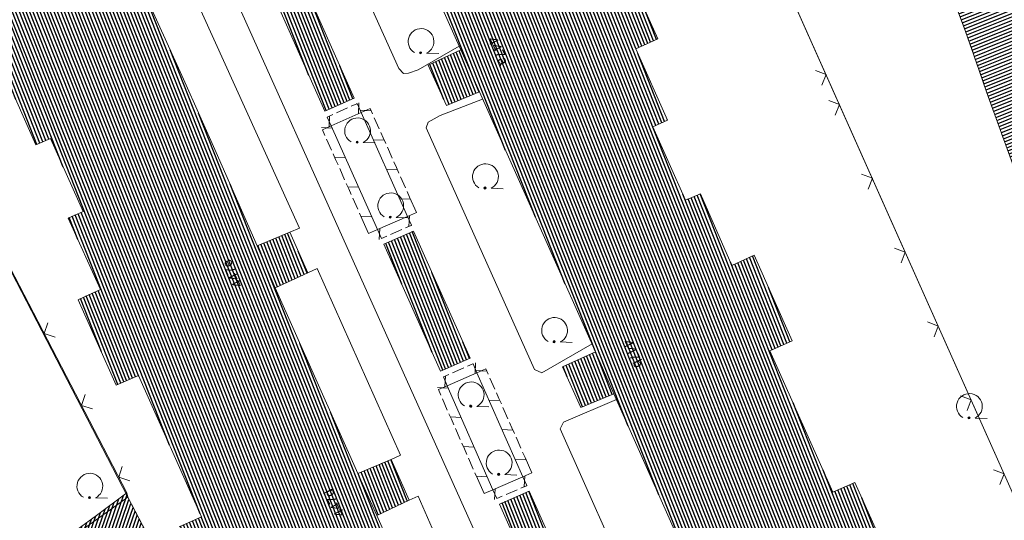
# Model space of a CAD drawing. Header units: metres. Extents: x 345144 to 348639, y 5629211 to 5635235.
# Tile 986 of 1056: x 347497 to 347558, y 5631269 to 5631300. Entities that reach past the tile are written whole.
import ezdxf
from ezdxf.enums import TextEntityAlignment as Align

# ---------------------------------------------------------------- set-up
doc = ezdxf.new("R2010")
doc.units = ezdxf.units.M
doc.header["$MEASUREMENT"] = 0
doc.linetypes.add('8_8', pattern=[2.8, 1.4, -1.4])
for name, color, linetype in [('011 Gebäude', 7, 'Continuous'), ('028 Geländeform', 7, 'Continuous'), ('081-083 Topographie', 7, 'Continuous'), ('AX Flurstück', 7, 'Continuous'), ('AX Gebäude', 7, 'Continuous'), ('Definitionslinie', 7, 'Continuous'), ('Präsentationsobjekt -Text (punktförmig)', 7, 'Continuous')]:
    doc.layers.add(name, color=color, linetype=linetype)
doc.styles.add('ARIAL', font='arial.ttf', dxfattribs={"height": 1})
pattern_1 = [(111.5294117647, (0, 0), (-0.186045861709, -0.07339575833), [])]

# ---------------------------------------------------------------- blocks, each defined once
blk = doc.blocks.new('alk_7100_nrwx2')
at = {"true_color": 0x2e2e2e}
h = blk.add_hatch(color=250, dxfattribs=at)
edge = h.paths.add_edge_path(flags=0)
edge.add_arc((0.024073, -0.597267), 0.057254, 180, 360, ccw=False)
edge.add_arc((0.024073, -0.597267), 0.057255, 0, 180, ccw=False)
at = {"color": 250, "lineweight": 5, "true_color": 0x2e2e2e, "flags": 128}
blk.add_lwpolyline([(0.349382, -0.597267), (1, -0.597267)], dxfattribs=at)
at = {"color": 250, "lineweight": 5, "true_color": 0x2e2e2e}
for centre, radius, start, end in [((0.024073, 0.012362), 0.690995, -61.9148169, -118.0851831), ((0.024073, -0.597267), 0.057255, 0, 180), ((0.024073, -0.597267), 0.057254, 180, 0)]:
    blk.add_arc(centre, radius, start, end, dxfattribs=at)

msp = doc.modelspace()

# ---------------------------------------------------------------- hatches: boundary and pattern name
at = {"layer": '011 Gebäude', "true_color": 0x8f8f8f}
h = msp.add_hatch(dxfattribs=at)
h.set_pattern_fill('_USER', color=252, scale=0.2, angle=201.88235294, style=0, pattern_type=0)
h.set_pattern_definition([(201.882352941, (0, 0), (0.074540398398, -0.185590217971), [])])
h.paths.add_polyline_path([(347575.483, 5631307.964), (347578.802, 5631309.13), (347578.802, 5631309.13), (347578.641, 5631309.607), (347578.641, 5631309.607), (347584.042, 5631311.509), (347584.042, 5631311.509), (347584.213, 5631311.042), (347584.213, 5631311.042), (347584.335, 5631311.087), (347584.335, 5631311.087), (347588.132, 5631312.414), (347588.132, 5631312.414), (347587.243, 5631314.921), (347587.243, 5631314.921), (347589.929, 5631316.003), (347589.929, 5631316.003), (347590.511, 5631314.569), (347590.511, 5631314.569), (347596.228, 5631316.858), (347596.228, 5631316.858), (347597.454, 5631313.786), (347597.454, 5631313.786), (347590.242, 5631310.897), (347590.242, 5631310.897), (347593.566, 5631302.587), (347593.566, 5631302.587), (347576.39, 5631295.329), (347576.39, 5631295.329), (347575.669, 5631297.029), (347575.669, 5631297.029), (347562.524, 5631291.459), (347562.524, 5631291.459), (347562.624, 5631291.215), (347562.624, 5631291.215), (347559.132, 5631289.736), (347559.132, 5631289.736), (347557.028, 5631295.585), (347557.028, 5631295.585), (347556.382, 5631297.432), (347556.382, 5631297.432), (347555.728, 5631299.31), (347555.728, 5631299.31), (347555.204, 5631300.702), (347555.204, 5631300.702), (347559.031, 5631302.048), (347559.031, 5631302.048), (347559.224, 5631302.12), (347559.224, 5631302.12), (347559.072, 5631302.567), (347559.072, 5631302.567), (347564.503, 5631304.467), (347564.503, 5631304.467), (347564.635, 5631304.022), (347564.635, 5631304.022), (347564.838, 5631304.094), (347564.838, 5631304.094), (347568.675, 5631305.439), (347568.675, 5631305.439), (347566.871, 5631310.545), (347566.871, 5631310.545), (347567.775, 5631310.869), (347567.775, 5631310.869), (347567.964, 5631310.351), (347567.964, 5631310.351), (347572.401, 5631311.912), (347572.401, 5631311.912), (347572.222, 5631312.439), (347572.222, 5631312.439), (347573.126, 5631312.763), (347573.126, 5631312.763), (347574.884, 5631307.758), (347574.884, 5631307.758)], flags=0)
at = {"layer": '028 Geländeform', "true_color": 0xb27500}
h = msp.add_hatch(dxfattribs=at)
h.set_pattern_fill('_USER', color=44, scale=0.2, angle=250.95521515, style=0, pattern_type=0)
h.set_pattern_definition([(250.9552151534, (0, 0), (0.1890527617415, -0.065261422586), [])])
h.paths.add_polyline_path([(347502.901, 5631267.918), (347467.603, 5631240.554), (347467.603, 5631240.554), (347462.161, 5631246.29), (347462.161, 5631246.29), (347466.276, 5631242.942), (347466.276, 5631242.942), (347467.472, 5631241.968), (347467.472, 5631241.968), (347467.593, 5631242.124), (347467.593, 5631242.124), (347468.727, 5631243.603), (347468.727, 5631243.603), (347470.184, 5631245.503), (347470.184, 5631245.503), (347490.648, 5631261.044), (347490.648, 5631261.044), (347499.216, 5631267.349), (347499.216, 5631267.349), (347500.216, 5631268.081), (347500.216, 5631268.081), (347502.02, 5631269.403), (347502.02, 5631269.403), (347503.906, 5631270.786), (347503.906, 5631270.786), (347503.955, 5631270.532), (347503.955, 5631270.532), (347505.084, 5631268.355), (347505.084, 5631268.355), (347506.107, 5631266.384), (347506.107, 5631266.384), (347507.368, 5631263.951), (347507.368, 5631263.951), (347512.093, 5631254.997), (347512.093, 5631254.997)], flags=0)
at = {"layer": 'AX Gebäude', "true_color": 0x4f4f4f}
h = msp.add_hatch(dxfattribs=at)
h.set_pattern_fill('_USER', color=251, scale=0.2, angle=111.52941176, style=0, pattern_type=0)
h.set_pattern_definition(pattern_1)
h.paths.add_polyline_path([(347498.522, 5631316.144), (347503.63, 5631304.659), (347504.797, 5631302.1), (347507.391, 5631296.371), (347509.423, 5631291.824), (347511.95, 5631286.069), (347513.065, 5631283.462), (347518.173, 5631271.987), (347519.349, 5631269.397), (347521.896, 5631263.62), (347512.827, 5631259.616), (347510.855, 5631264.039), (347509.48, 5631263.434), (347507.142, 5631268.702), (347508.508, 5631269.317), (347504.62, 5631278.051), (347503.245, 5631277.456), (347500.888, 5631282.736), (347502.264, 5631283.36), (347500.282, 5631287.784), (347501.199, 5631288.187), (347499.181, 5631292.701), (347498.274, 5631292.298), (347496.313, 5631296.741), (347494.937, 5631296.106), (347492.581, 5631301.415), (347493.946, 5631302.03), (347490.068, 5631310.753), (347488.693, 5631310.159), (347486.326, 5631315.438), (347487.692, 5631316.053), (347485.76, 5631320.485), (347486.852, 5631321.037), (347494.77, 5631324.512), (347497.357, 5631318.733)], flags=0)
h = msp.add_hatch(dxfattribs=at)
h.set_pattern_fill('_USER', color=251, scale=0.2, angle=111.52941176, style=0, pattern_type=0)
h.set_pattern_definition(pattern_1)
h.paths.add_polyline_path([(347540.199, 5631262.897), (347539.083, 5631265.484), (347533.994, 5631276.918), (347532.858, 5631279.516), (347525.686, 5631295.577), (347524.54, 5631298.176), (347519.422, 5631309.641), (347518.296, 5631312.208), (347515.71, 5631318.007), (347524.769, 5631322.002), (347525.117, 5631321.218), (347526.892, 5631321.055), (347527.45, 5631319.782), (347526.034, 5631319.149), (347526.749, 5631317.549), (347528.135, 5631318.163), (347530.462, 5631312.875), (347529.096, 5631312.27), (347532.985, 5631303.536), (347534.35, 5631304.151), (347536.707, 5631298.862), (347535.341, 5631298.247), (347537.314, 5631293.834), (347536.406, 5631293.421), (347538.422, 5631288.886), (347539.34, 5631289.289), (347541.292, 5631284.857), (347542.658, 5631285.482), (347545.005, 5631280.193), (347543.629, 5631279.578), (347547.526, 5631270.844), (347548.892, 5631271.439), (347551.249, 5631266.16), (347549.873, 5631265.556), (347551.844, 5631261.123), (347542.794, 5631257.087)], flags=0)
h = msp.add_hatch(dxfattribs=at)
h.set_pattern_fill('_USER', color=251, scale=0.2, angle=111.52941176, style=0, pattern_type=0)
h.set_pattern_definition(pattern_1)
h.paths.add_polyline_path([(347514.508, 5631302.956), (347517.955, 5631295.191), (347516.131, 5631294.385), (347512.694, 5631302.149)], flags=0)
h = msp.add_hatch(dxfattribs=at)
h.set_pattern_fill('_USER', color=251, scale=0.2, angle=111.52941176, style=0, pattern_type=0)
h.set_pattern_definition(pattern_1)
h.paths.add_polyline_path([(347522.52, 5631297.227), (347524.54, 5631298.176), (347525.686, 5631295.577), (347523.65, 5631294.73)], flags=0)
h = msp.add_hatch(dxfattribs=at)
h.set_pattern_fill('_USER', color=251, scale=0.2, angle=111.52941176, style=0, pattern_type=0)
h.set_pattern_definition(pattern_1)
h.paths.add_polyline_path([(347511.95, 5631286.069), (347513.976, 5631286.907), (347515.084, 5631284.39), (347513.065, 5631283.462)], flags=0)
h = msp.add_hatch(dxfattribs=at)
h.set_pattern_fill('_USER', color=251, scale=0.2, angle=111.52941176, style=0, pattern_type=0)
h.set_pattern_definition(pattern_1)
h.paths.add_polyline_path([(347521.614, 5631286.977), (347525.107, 5631279.12), (347523.283, 5631278.314), (347519.789, 5631286.161)], flags=0)
h = msp.add_hatch(dxfattribs=at)
h.set_pattern_fill('_USER', color=251, scale=0.2, angle=111.52941176, style=0, pattern_type=0)
h.set_pattern_definition(pattern_1)
h.paths.add_polyline_path([(347530.829, 5631278.577), (347532.858, 5631279.516), (347533.994, 5631276.918), (347531.948, 5631276.07)], flags=0)
h = msp.add_hatch(dxfattribs=at)
h.set_pattern_fill('_USER', color=251, scale=0.2, angle=111.52941176, style=0, pattern_type=0)
h.set_pattern_definition(pattern_1)
h.paths.add_polyline_path([(347518.173, 5631271.987), (347520.24, 5631272.863), (347521.348, 5631270.347), (347519.349, 5631269.397)], flags=0)
h = msp.add_hatch(dxfattribs=at)
h.set_pattern_fill('_USER', color=251, scale=0.2, angle=111.52941176, style=0, pattern_type=0)
h.set_pattern_definition(pattern_1)
h.paths.add_polyline_path([(347528.756, 5631270.906), (347532.194, 5631263.152), (347530.37, 5631262.345), (347526.922, 5631270.1)], flags=0)

# ---------------------------------------------------------------- linework, layer by layer
at = {"layer": '011 Gebäude', "color": 251, "linetype": 'Continuous', "lineweight": 13, "true_color": 0x4f4f4f, "flags": 128}
msp.add_lwpolyline([(347559.132, 5631289.736), (347557.028, 5631295.585), (347557.028, 5631295.585), (347556.382, 5631297.432), (347556.382, 5631297.432), (347555.728, 5631299.31), (347555.728, 5631299.31), (347555.204, 5631300.702), (347555.204, 5631300.702), (347559.031, 5631302.048)], dxfattribs=at)
at = {"layer": '081-083 Topographie', "color": 7, "linetype": 'Continuous', "lineweight": 5, "flags": 128}
for points in [[(347472.989, 5631330.438), (347503.906, 5631270.786)], [(347500.816, 5631323.15), (347500.883, 5631323.002), (347500.883, 5631323.002), (347527.596, 5631263.49), (347527.596, 5631263.49), (347541.166, 5631232.9)], [(347537.027, 5631319.313), (347540.529, 5631311.415), (347540.529, 5631311.415), (347547.574, 5631295.602), (347547.574, 5631295.602), (347558.457, 5631271.171), (347558.457, 5631271.171), (347561.141, 5631265.058), (347561.141, 5631265.058), (347562.984, 5631260.752), (347562.984, 5631260.752), (347573.942, 5631235.157)], [(347519.648, 5631309.134), (347516.529, 5631307.859), (347516.529, 5631307.859), (347516.18, 5631307.531), (347516.18, 5631307.531), (347516.13, 5631307.235), (347516.13, 5631307.235), (347516.257, 5631306.917), (347516.257, 5631306.917), (347520.712, 5631297.025), (347520.712, 5631297.025), (347520.996, 5631296.709), (347520.996, 5631296.709), (347521.295, 5631296.748), (347521.295, 5631296.748), (347521.9, 5631296.943), (347521.9, 5631296.943), (347524.442, 5631298.397)], [(347506.796, 5631303.039), (347507.282, 5631303.261), (347507.282, 5631303.261), (347514.575, 5631287.165), (347514.575, 5631287.165), (347513.976, 5631286.907)], [(347525.88, 5631295.136), (347523.257, 5631294.122), (347523.257, 5631294.122), (347522.51, 5631293.71), (347522.51, 5631293.71), (347522.387, 5631293.357), (347522.387, 5631293.357), (347529.079, 5631278.42), (347529.079, 5631278.42), (347529.545, 5631278.221), (347529.545, 5631278.221), (347532.643, 5631279.999)], [(347515.085, 5631284.39), (347515.663, 5631284.666)], [(347515.663, 5631284.666), (347520.807, 5631273.114), (347520.807, 5631273.114), (347520.24, 5631272.863)], [(347534.154, 5631276.561), (347530.875, 5631275.17), (347530.875, 5631275.17), (347530.67, 5631274.756), (347530.67, 5631274.756), (347535.351, 5631264.237), (347535.351, 5631264.237), (347535.99, 5631264.092), (347535.99, 5631264.092), (347538.953, 5631265.783)], [(347524.782, 5631263.997), (347521.892, 5631270.589), (347521.892, 5631270.589), (347521.349, 5631270.346)]]:
    msp.add_lwpolyline(points, dxfattribs=at)
at = {"layer": 'AX Flurstück', "color": 8, "linetype": 'Continuous', "lineweight": 13, "true_color": 0x808080, "flags": 128}
for points in [[(347558.458, 5631271.171), (347561.141, 5631265.058), (347572.91, 5631238.222), (347573.942, 5631235.157), (347583.121, 5631214.451), (347567.615, 5631206.936), (347554.681, 5631200.386), (347543.268, 5631194.596), (347520.498, 5631238.56), (347503.955, 5631270.533), (347486.095, 5631305.071), (347472.833, 5631330.626), (347472.537, 5631331.219), (347500.569, 5631340.299), (347489.06, 5631375.135), (347492.485, 5631376.203), (347493.091, 5631376.415), (347504.71, 5631347.927), (347507.619, 5631341.216), (347524.924, 5631346.821), (347537.028, 5631319.313), (347540.529, 5631311.415), (347558.458, 5631271.171)], [(347591.466, 5631338.305), (347613.532, 5631345.735), (347617.942, 5631328.823), (347619.125, 5631325.034), (347621.362, 5631317.288), (347628.212, 5631293.514), (347561.141, 5631265.058), (347558.458, 5631271.171), (347540.529, 5631311.415), (347537.028, 5631319.313), (347563.708, 5631328.976), (347586.595, 5631336.662), (347591.466, 5631338.305)], [(347486.095, 5631305.071), (347503.955, 5631270.533), (347458.131, 5631237.721), (347446.19, 5631253.657), (347434.82, 5631270.109), (347433.759, 5631271.813), (347486.095, 5631305.071)], [(347458.131, 5631237.721), (347503.955, 5631270.533), (347520.498, 5631238.56), (347480.443, 5631208.827), (347470.356, 5631221.865), (347458.131, 5631237.721)]]:
    msp.add_lwpolyline(points, dxfattribs=at)
at = {"layer": 'AX Gebäude', "color": 7, "linetype": 'Continuous', "lineweight": 5, "flags": 128}
for points in [[(347507.142, 5631268.702), (347508.508, 5631269.317), (347504.62, 5631278.051), (347503.245, 5631277.456), (347500.888, 5631282.736), (347502.264, 5631283.36), (347500.282, 5631287.784), (347501.199, 5631288.187), (347499.181, 5631292.701), (347498.274, 5631292.298), (347496.313, 5631296.741), (347494.937, 5631296.106), (347492.581, 5631301.415), (347493.946, 5631302.03), (347490.068, 5631310.753), (347488.693, 5631310.159), (347486.326, 5631315.438), (347487.692, 5631316.053), (347485.76, 5631320.485), (347486.852, 5631321.037), (347494.77, 5631324.512), (347497.357, 5631318.733), (347498.522, 5631316.144)], [(347498.522, 5631316.144), (347503.63, 5631304.659), (347504.797, 5631302.1), (347507.391, 5631296.371), (347509.423, 5631291.824), (347511.95, 5631286.069), (347513.065, 5631283.462), (347518.173, 5631271.987), (347519.349, 5631269.397), (347521.896, 5631263.62)], [(347539.083, 5631265.484), (347533.994, 5631276.918), (347532.858, 5631279.516), (347525.686, 5631295.577), (347524.54, 5631298.176), (347519.422, 5631309.641)], [(347534.35, 5631304.151), (347536.707, 5631298.862), (347535.341, 5631298.247), (347537.314, 5631293.834), (347536.406, 5631293.421), (347538.422, 5631288.886), (347539.34, 5631289.289), (347541.292, 5631284.857), (347542.658, 5631285.482), (347545.005, 5631280.193), (347543.629, 5631279.578), (347547.526, 5631270.844), (347548.892, 5631271.439), (347551.249, 5631266.16)], [(347514.508, 5631302.956), (347517.955, 5631295.191), (347516.131, 5631294.385), (347512.694, 5631302.149), (347514.508, 5631302.956)], [(347522.52, 5631297.227), (347524.54, 5631298.176), (347525.686, 5631295.577), (347523.65, 5631294.73), (347522.52, 5631297.227)], [(347511.95, 5631286.069), (347513.976, 5631286.907), (347515.084, 5631284.39), (347513.065, 5631283.462), (347511.95, 5631286.069)], [(347521.614, 5631286.977), (347525.107, 5631279.12), (347523.283, 5631278.314), (347519.789, 5631286.161), (347521.614, 5631286.977)], [(347530.829, 5631278.577), (347532.858, 5631279.516), (347533.994, 5631276.918), (347531.948, 5631276.07), (347530.829, 5631278.577)], [(347518.173, 5631271.987), (347520.24, 5631272.863), (347521.348, 5631270.347), (347519.349, 5631269.397), (347518.173, 5631271.987)], [(347528.756, 5631270.906), (347532.194, 5631263.152), (347530.37, 5631262.345), (347526.922, 5631270.1), (347528.756, 5631270.906)]]:
    msp.add_lwpolyline(points, dxfattribs=at)
at = {"layer": 'Definitionslinie', "color": 7, "linetype": 'Continuous', "lineweight": 5, "flags": 128}
for points in [[(347472.989, 5631330.438), (347503.906, 5631270.786)], [(347500.816, 5631323.15), (347500.883, 5631323.002), (347500.883, 5631323.002), (347527.596, 5631263.49)], [(347540.529, 5631311.415), (347547.574, 5631295.602)], [(347516.257, 5631306.917), (347520.712, 5631297.025)], [(347507.282, 5631303.261), (347514.575, 5631287.165)], [(347521.9, 5631296.943), (347524.442, 5631298.397)], [(347520.712, 5631297.025), (347520.996, 5631296.709)], [(347521.295, 5631296.748), (347521.9, 5631296.943)], [(347546.85, 5631295.997), (347547.104, 5631296.658), (347546.443, 5631296.911)], [(347546.85, 5631295.997), (347547.104, 5631296.658), (347546.443, 5631296.911)], [(347520.996, 5631296.709), (347521.295, 5631296.748)], [(347523.257, 5631294.122), (347525.88, 5631295.136)], [(347547.676, 5631294.145), (347547.929, 5631294.805), (347547.269, 5631295.058)], [(347547.676, 5631294.145), (347547.929, 5631294.805), (347547.269, 5631295.058)], [(347547.574, 5631295.602), (347558.457, 5631271.171)], [(347522.51, 5631293.71), (347523.257, 5631294.122)], [(347522.387, 5631293.357), (347522.51, 5631293.71)], [(347522.387, 5631293.357), (347529.079, 5631278.42)], [(347549.71, 5631289.577), (347549.964, 5631290.238), (347549.303, 5631290.491)], [(347549.71, 5631289.577), (347549.964, 5631290.238), (347549.303, 5631290.491)], [(347513.976, 5631286.907), (347514.575, 5631287.165)], [(347551.745, 5631285.01), (347551.998, 5631285.67), (347551.338, 5631285.923)], [(347551.745, 5631285.01), (347551.998, 5631285.67), (347551.338, 5631285.923)], [(347515.085, 5631284.39), (347515.663, 5631284.666)], [(347515.663, 5631284.666), (347520.807, 5631273.114)], [(347499.015, 5631281.31), (347498.801, 5631280.636), (347499.475, 5631280.422)], [(347499.015, 5631281.31), (347498.801, 5631280.636), (347499.475, 5631280.422)], [(347553.78, 5631280.443), (347554.033, 5631281.103), (347553.373, 5631281.356)], [(347553.78, 5631280.443), (347554.033, 5631281.103), (347553.373, 5631281.356)], [(347529.545, 5631278.221), (347532.643, 5631279.999)], [(347529.079, 5631278.42), (347529.545, 5631278.221)], [(347501.316, 5631276.87), (347501.102, 5631276.196), (347501.776, 5631275.983)], [(347501.316, 5631276.87), (347501.102, 5631276.196), (347501.776, 5631275.983)], [(347555.814, 5631275.875), (347556.067, 5631276.535), (347555.407, 5631276.789)], [(347555.814, 5631275.875), (347556.067, 5631276.535), (347555.407, 5631276.789)], [(347530.875, 5631275.17), (347534.154, 5631276.561)], [(347530.67, 5631274.756), (347530.875, 5631275.17)], [(347530.67, 5631274.756), (347535.351, 5631264.237)], [(347520.24, 5631272.863), (347520.807, 5631273.114)], [(347503.616, 5631272.431), (347503.403, 5631271.757), (347504.077, 5631271.543)], [(347503.616, 5631272.431), (347503.403, 5631271.757), (347504.077, 5631271.543)], [(347557.849, 5631271.308), (347558.102, 5631271.968), (347557.442, 5631272.221)], [(347557.849, 5631271.308), (347558.102, 5631271.968), (347557.442, 5631272.221)], [(347521.349, 5631270.346), (347521.892, 5631270.589)], [(347521.892, 5631270.589), (347524.782, 5631263.997)]]:
    msp.add_lwpolyline(points, dxfattribs=at)
at = {"layer": 'Definitionslinie', "color": 250, "linetype": '8_8', "lineweight": 5, "true_color": 0x2e2e2e, "flags": 128}
for points in [[(347555.204, 5631300.702), (347555.728, 5631299.31)], [(347555.728, 5631299.31), (347556.382, 5631297.432)], [(347556.382, 5631297.432), (347557.028, 5631295.585)], [(347557.028, 5631295.585), (347559.132, 5631289.736)]]:
    msp.add_lwpolyline(points, dxfattribs=at)
at = {"layer": 'Definitionslinie', "color": 44, "linetype": 'Continuous', "lineweight": 5, "true_color": 0xb27500, "flags": 128}
for points in [[(347516.856, 5631294.282), (347517.539, 5631294.591)], [(347516.856, 5631294.282), (347517.539, 5631294.591)], [(347517.767, 5631294.695), (347518.109, 5631294.849)], [(347517.767, 5631294.695), (347518.109, 5631294.849)], [(347518.109, 5631294.849), (347518.132, 5631294.86)], [(347518.109, 5631294.849), (347518.132, 5631294.86)], [(347518.132, 5631294.86), (347518.38, 5631294.313)], [(347518.132, 5631294.86), (347518.38, 5631294.313)], [(347518.212, 5631294.237), (347518.244, 5631294.909)], [(347518.212, 5631294.237), (347518.244, 5631294.909)], [(347518.318, 5631294.452), (347518.99, 5631294.418)], [(347518.318, 5631294.452), (347518.99, 5631294.418)], [(347518.928, 5631294.558), (347518.38, 5631294.313)], [(347518.928, 5631294.558), (347518.38, 5631294.313)], [(347518.928, 5631294.558), (347519.081, 5631294.216)], [(347518.928, 5631294.558), (347519.081, 5631294.216)], [(347516.287, 5631294.024), (347516.629, 5631294.179)], [(347516.287, 5631294.024), (347516.629, 5631294.179)], [(347516.287, 5631294.024), (347516.535, 5631293.477)], [(347516.287, 5631294.024), (347516.535, 5631293.477)], [(347516.395, 5631293.414), (347516.427, 5631294.086)], [(347516.395, 5631293.414), (347516.427, 5631294.086)], [(347516.535, 5631293.477), (347518.38, 5631294.313)], [(347518.38, 5631294.313), (347521.251, 5631287.882)], [(347519.183, 5631293.987), (347519.489, 5631293.302)], [(347519.183, 5631293.987), (347519.489, 5631293.302)], [(347515.925, 5631293.373), (347516.597, 5631293.337)], [(347515.925, 5631293.373), (347516.597, 5631293.337)], [(347515.987, 5631293.233), (347516.535, 5631293.477)], [(347515.987, 5631293.233), (347516.535, 5631293.477)], [(347515.987, 5631293.233), (347516.139, 5631292.89)], [(347515.987, 5631293.233), (347516.139, 5631292.89)], [(347516.535, 5631293.477), (347519.386, 5631287.067)], [(347516.241, 5631292.662), (347516.546, 5631291.977)], [(347516.241, 5631292.662), (347516.546, 5631291.977)], [(347519.133, 5631292.626), (347519.805, 5631292.592)], [(347519.133, 5631292.626), (347519.805, 5631292.592)], [(347519.59, 5631293.074), (347519.743, 5631292.732)], [(347519.59, 5631293.074), (347519.743, 5631292.732)], [(347519.743, 5631292.732), (347519.896, 5631292.389)], [(347519.743, 5631292.732), (347519.896, 5631292.389)], [(347519.998, 5631292.161), (347520.304, 5631291.476)], [(347519.998, 5631292.161), (347520.304, 5631291.476)], [(347516.647, 5631291.748), (347516.8, 5631291.406)], [(347516.647, 5631291.748), (347516.8, 5631291.406)], [(347516.738, 5631291.546), (347517.41, 5631291.51)], [(347516.738, 5631291.546), (347517.41, 5631291.51)], [(347516.8, 5631291.406), (347516.952, 5631291.063)], [(347516.8, 5631291.406), (347516.952, 5631291.063)], [(347517.054, 5631290.835), (347517.359, 5631290.149)], [(347517.054, 5631290.835), (347517.359, 5631290.149)], [(347519.949, 5631290.799), (347520.621, 5631290.765)], [(347519.949, 5631290.799), (347520.621, 5631290.765)], [(347520.406, 5631291.248), (347520.559, 5631290.905)], [(347520.406, 5631291.248), (347520.559, 5631290.905)], [(347520.559, 5631290.905), (347520.711, 5631290.563)], [(347520.559, 5631290.905), (347520.711, 5631290.563)], [(347520.813, 5631290.335), (347521.119, 5631289.65)], [(347520.813, 5631290.335), (347521.119, 5631289.65)], [(347517.46, 5631289.921), (347517.613, 5631289.578)], [(347517.46, 5631289.921), (347517.613, 5631289.578)], [(347517.551, 5631289.718), (347518.223, 5631289.682)], [(347517.551, 5631289.718), (347518.223, 5631289.682)], [(347517.613, 5631289.578), (347517.765, 5631289.236)], [(347517.613, 5631289.578), (347517.765, 5631289.236)], [(347517.867, 5631289.007), (347518.171, 5631288.322)], [(347517.867, 5631289.007), (347518.171, 5631288.322)], [(347520.764, 5631288.973), (347521.436, 5631288.939)], [(347520.764, 5631288.973), (347521.436, 5631288.939)], [(347521.221, 5631289.422), (347521.374, 5631289.079)], [(347521.221, 5631289.422), (347521.374, 5631289.079)], [(347521.374, 5631289.079), (347521.799, 5631288.127)], [(347521.374, 5631289.079), (347521.799, 5631288.127)], [(347518.273, 5631288.093), (347518.425, 5631287.751)], [(347518.273, 5631288.093), (347518.425, 5631287.751)], [(347518.363, 5631287.891), (347519.035, 5631287.855)], [(347518.363, 5631287.891), (347519.035, 5631287.855)], [(347518.425, 5631287.751), (347518.838, 5631286.823)], [(347518.425, 5631287.751), (347518.838, 5631286.823)], [(347519.386, 5631287.067), (347521.251, 5631287.882)], [(347521.799, 5631288.127), (347521.251, 5631287.882)], [(347521.799, 5631288.127), (347521.251, 5631287.882)], [(347521.491, 5631287.332), (347521.251, 5631287.882)], [(347521.491, 5631287.332), (347521.251, 5631287.882)], [(347521.319, 5631287.257), (347521.359, 5631287.929)], [(347521.319, 5631287.257), (347521.359, 5631287.929)], [(347519.486, 5631286.456), (347519.526, 5631287.128)], [(347519.486, 5631286.456), (347519.526, 5631287.128)], [(347521.115, 5631287.168), (347521.459, 5631287.318)], [(347521.115, 5631287.168), (347521.459, 5631287.318)], [(347521.459, 5631287.318), (347521.491, 5631287.332)], [(347521.459, 5631287.318), (347521.491, 5631287.332)], [(347518.838, 5631286.823), (347519.386, 5631287.067)], [(347518.838, 5631286.823), (347519.386, 5631287.067)], [(347519.626, 5631286.517), (347519.386, 5631287.067)], [(347519.626, 5631286.517), (347519.386, 5631287.067)], [(347519.626, 5631286.517), (347519.97, 5631286.667)], [(347519.626, 5631286.517), (347519.97, 5631286.667)], [(347520.199, 5631286.767), (347520.886, 5631287.068)], [(347520.199, 5631286.767), (347520.886, 5631287.068)], [(347524.944, 5631278.619), (347525.287, 5631278.77)], [(347524.944, 5631278.619), (347525.287, 5631278.77)], [(347525.287, 5631278.77), (347525.29, 5631278.771)], [(347525.287, 5631278.77), (347525.29, 5631278.771)], [(347525.29, 5631278.771), (347525.531, 5631278.222)], [(347525.29, 5631278.771), (347525.531, 5631278.222)], [(347525.414, 5631278.17), (347525.452, 5631278.842)], [(347525.414, 5631278.17), (347525.452, 5631278.842)], [(347523.456, 5631277.965), (347523.799, 5631278.116)], [(347523.456, 5631277.965), (347523.799, 5631278.116)], [(347523.456, 5631277.965), (347523.697, 5631277.416)], [(347523.456, 5631277.965), (347523.697, 5631277.416)], [(347523.557, 5631277.355), (347523.595, 5631278.027)], [(347523.557, 5631277.355), (347523.595, 5631278.027)], [(347523.697, 5631277.416), (347525.531, 5631278.222)], [(347524.028, 5631278.216), (347524.715, 5631278.518)], [(347524.028, 5631278.216), (347524.715, 5631278.518)], [(347525.469, 5631278.362), (347526.141, 5631278.324)], [(347525.469, 5631278.362), (347526.141, 5631278.324)], [(347526.08, 5631278.464), (347525.531, 5631278.222)], [(347526.08, 5631278.464), (347525.531, 5631278.222)], [(347525.531, 5631278.222), (347528.372, 5631271.792)], [(347526.08, 5631278.464), (347526.232, 5631278.121)], [(347526.08, 5631278.464), (347526.232, 5631278.121)], [(347523.148, 5631277.175), (347523.697, 5631277.416)], [(347523.148, 5631277.175), (347523.697, 5631277.416)], [(347523.697, 5631277.416), (347526.518, 5631270.987)], [(347526.333, 5631277.892), (347526.636, 5631277.206)], [(347526.333, 5631277.892), (347526.636, 5631277.206)], [(347523.086, 5631277.315), (347523.758, 5631277.275)], [(347523.086, 5631277.315), (347523.758, 5631277.275)], [(347523.148, 5631277.175), (347523.299, 5631276.832)], [(347523.148, 5631277.175), (347523.299, 5631276.832)], [(347526.737, 5631276.978), (347526.888, 5631276.635)], [(347526.737, 5631276.978), (347526.888, 5631276.635)], [(347523.399, 5631276.603), (347523.7, 5631275.916)], [(347523.399, 5631276.603), (347523.7, 5631275.916)], [(347526.277, 5631276.533), (347526.949, 5631276.495)], [(347526.277, 5631276.533), (347526.949, 5631276.495)], [(347526.888, 5631276.635), (347527.04, 5631276.292)], [(347526.888, 5631276.635), (347527.04, 5631276.292)], [(347523.801, 5631275.687), (347523.952, 5631275.344)], [(347523.801, 5631275.687), (347523.952, 5631275.344)], [(347527.141, 5631276.063), (347527.444, 5631275.377)], [(347527.141, 5631276.063), (347527.444, 5631275.377)], [(347523.89, 5631275.485), (347524.562, 5631275.445)], [(347523.89, 5631275.485), (347524.562, 5631275.445)], [(347523.952, 5631275.344), (347524.102, 5631275)], [(347523.952, 5631275.344), (347524.102, 5631275)], [(347527.545, 5631275.148), (347527.697, 5631274.805)], [(347527.545, 5631275.148), (347527.697, 5631274.805)], [(347524.203, 5631274.771), (347524.504, 5631274.084)], [(347524.203, 5631274.771), (347524.504, 5631274.084)], [(347527.086, 5631274.703), (347527.758, 5631274.665)], [(347527.086, 5631274.703), (347527.758, 5631274.665)], [(347527.697, 5631274.805), (347527.848, 5631274.462)], [(347527.697, 5631274.805), (347527.848, 5631274.462)], [(347524.605, 5631273.856), (347524.755, 5631273.512)], [(347524.605, 5631273.856), (347524.755, 5631273.512)], [(347527.949, 5631274.234), (347528.252, 5631273.548)], [(347527.949, 5631274.234), (347528.252, 5631273.548)], [(347524.693, 5631273.652), (347525.365, 5631273.612)], [(347524.693, 5631273.652), (347525.365, 5631273.612)], [(347524.755, 5631273.512), (347524.906, 5631273.169)], [(347524.755, 5631273.512), (347524.906, 5631273.169)], [(347528.353, 5631273.319), (347528.505, 5631272.976)], [(347528.353, 5631273.319), (347528.505, 5631272.976)], [(347525.006, 5631272.94), (347525.308, 5631272.253)], [(347525.006, 5631272.94), (347525.308, 5631272.253)], [(347527.894, 5631272.874), (347528.566, 5631272.836)], [(347527.894, 5631272.874), (347528.566, 5631272.836)], [(347528.505, 5631272.976), (347528.921, 5631272.034)], [(347528.505, 5631272.976), (347528.921, 5631272.034)], [(347525.408, 5631272.024), (347525.559, 5631271.681)], [(347525.408, 5631272.024), (347525.559, 5631271.681)], [(347528.921, 5631272.034), (347528.372, 5631271.792)], [(347528.921, 5631272.034), (347528.372, 5631271.792)], [(347525.497, 5631271.822), (347526.169, 5631271.782)], [(347525.497, 5631271.822), (347526.169, 5631271.782)], [(347525.559, 5631271.681), (347525.969, 5631270.746)], [(347525.559, 5631271.681), (347525.969, 5631270.746)], [(347526.518, 5631270.987), (347528.372, 5631271.792)], [(347528.611, 5631271.242), (347528.372, 5631271.792)], [(347528.611, 5631271.242), (347528.372, 5631271.792)], [(347528.448, 5631271.172), (347528.49, 5631271.844)], [(347528.448, 5631271.172), (347528.49, 5631271.844)], [(347502.02, 5631269.403), (347503.906, 5631270.786)], [(347503.906, 5631270.786), (347503.955, 5631270.532)], [(347525.969, 5631270.746), (347526.518, 5631270.987)], [(347525.969, 5631270.746), (347526.518, 5631270.987)], [(347526.757, 5631270.437), (347526.518, 5631270.987)], [(347526.757, 5631270.437), (347526.518, 5631270.987)], [(347526.617, 5631270.376), (347526.659, 5631271.048)], [(347526.617, 5631270.376), (347526.659, 5631271.048)], [(347527.33, 5631270.686), (347528.018, 5631270.985)], [(347527.33, 5631270.686), (347528.018, 5631270.985)], [(347528.248, 5631271.084), (347528.592, 5631271.234)], [(347528.248, 5631271.084), (347528.592, 5631271.234)], [(347528.592, 5631271.234), (347528.611, 5631271.242)], [(347528.592, 5631271.234), (347528.611, 5631271.242)], [(347503.955, 5631270.532), (347505.084, 5631268.355)], [(347526.757, 5631270.437), (347527.101, 5631270.586)], [(347526.757, 5631270.437), (347527.101, 5631270.586)], [(347500.216, 5631268.081), (347502.02, 5631269.403)]]:
    msp.add_lwpolyline(points, dxfattribs=at)

# ---------------------------------------------------------------- block references
at = {"layer": '081-083 Topographie', "xscale": 1.15275, "yscale": 1.15275}
for p, rotation in [((347522.05, 5631298.682), -2.325463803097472), ((347518.129, 5631293.163), -2.326036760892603), ((347526.03, 5631290.327), -2.326036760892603), ((347520.177, 5631288.527), -2.326036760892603), ((347530.301, 5631280.827), -2.326036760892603), ((347525.145, 5631276.839), -2.326094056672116), ((347555.936, 5631276.12), -2.325463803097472), ((347526.876, 5631272.63), -2.325521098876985), ((347501.587, 5631271.193), -2.325521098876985)]:
    msp.add_blockref('alk_7100_nrwx2', p, dxfattribs=dict(at, rotation=rotation))

# ---------------------------------------------------------------- texts
at = {"layer": 'Präsentationsobjekt -Text (punktförmig)', "color": 7, "style": 'ARIAL'}
for s, height, rotation, p in [('447a', 0.5894698, -63.78082635, (347526.586, 5631297.995)), ('447e', 0.58947, 115.73747167, (347510.678, 5631284.467)), ('447b', 0.5894698, -64.35377965, (347534.923, 5631279.285)), ('447d', 0.5894702, 116.88339752, (347516.969, 5631270.285))]:
    msp.add_text(s, height=height, rotation=rotation, dxfattribs=at).set_placement(p, align=Align.CENTER)

doc.saveas('drawing.dxf')
